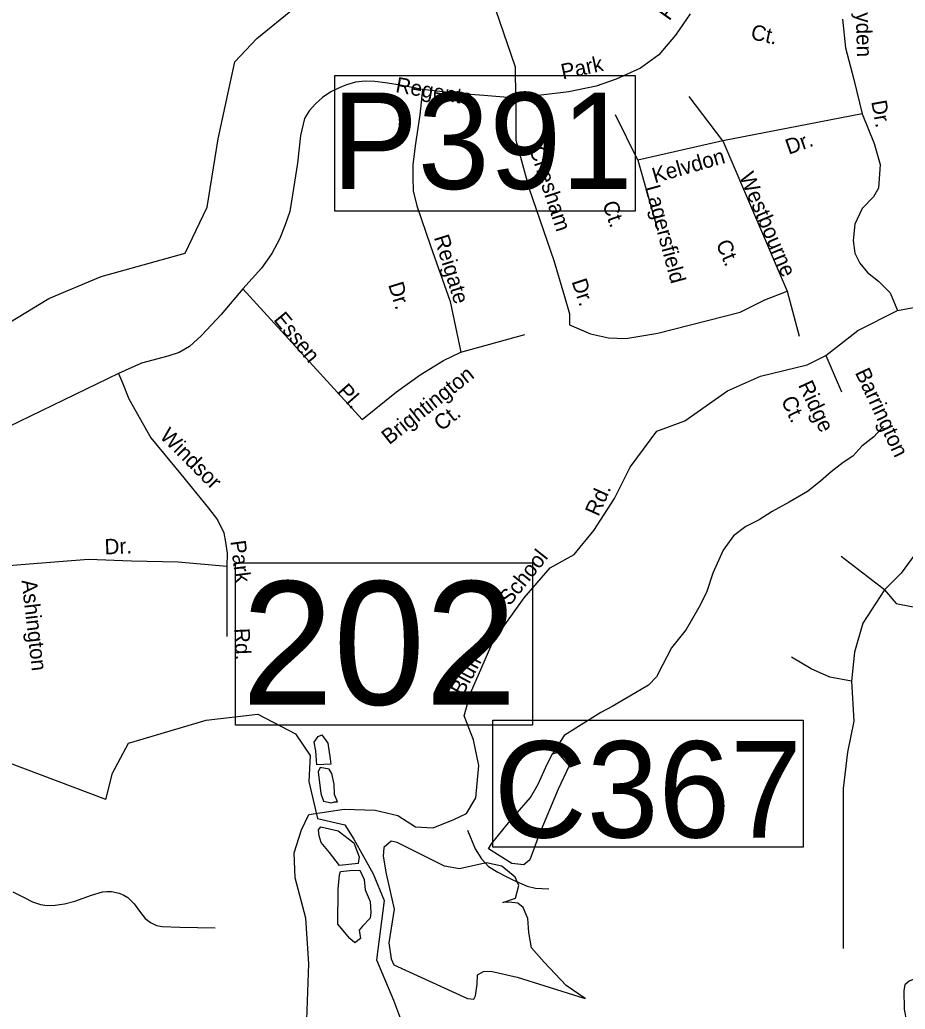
# Model space of a CAD drawing. Extents: x 1551653 to 1702041, y 811336 to 920032.
# Drawn here: x 1667009 to 1670778, y 862007 to 866216 of the extents above; entities that cross this region are included whole.
import ezdxf

# ---------------------------------------------------------------- set-up
doc = ezdxf.new("R2010")
doc.units = 0
for name, color, linetype in [('Old_Level_10', 7, 'Continuous'), ('Old_Level_31', 7, 'Continuous'), ('Old_Level_35', 7, 'Continuous'), ('Old_Level_4', 7, 'Continuous'), ('Old_Level_59', 7, 'Continuous'), ('Old_Level_62', 7, 'Continuous')]:
    doc.layers.add(name, color=color, linetype=linetype)

msp = doc.modelspace()

# ---------------------------------------------------------------- linework, layer by layer
at = {"layer": 'Old_Level_31'}
for points in [[(1668350.839, 865980.007), (1669627.715, 865980.007), (1669627.715, 865401.948), (1668350.839, 865401.948), (1668350.839, 865980.007)], [(1669021.989, 863236.999), (1670343.283, 863236.999), (1670343.283, 862695.802), (1669021.989, 862695.802), (1669021.989, 863236.999)]]:
    msp.add_lwpolyline(points, dxfattribs=at)
at = {"layer": 'Old_Level_35'}
for p, q in [((1670001.939, 865701.595), (1669858.285, 865889.525)), ((1670593.936, 865816.244), (1670001.939, 865701.595)), ((1669639.102, 865618.793), (1669545.082, 865812.107)), ((1670001.939, 865701.595), (1669639.102, 865618.793)), ((1669639.102, 865618.793), (1669725.037, 865319.43)), ((1667957.979, 865072.184), (1668466.514, 864515.242)), ((1668886.371, 864801.785), (1669158.786, 864878.108)), ((1670439.949, 864788.132), (1670506.117, 864633.622)), ((1667429.596, 864711.349), (1666857.886, 864434.508)), ((1670690.055, 863791.177), (1670504.781, 863932.443)), ((1667889.932, 863890.158), (1667889.932, 863592.389))]:
    msp.add_line(p, q, dxfattribs=at)
for points in [[(1669120.426, 865883.069), (1669119.789, 866015.152), (1668919.596, 866599.32)], [(1669862.094, 866241.41), (1669800.134, 866150.735), (1669728.899, 866067.577), (1669651.727, 866011.148), (1669547.842, 865963.629), (1669461.765, 865933.93), (1669346.006, 865910.17), (1669120.426, 865883.069)], [(1670510.856, 866218.672), (1670523.915, 866096.498), (1670558.926, 865962.74), (1670593.936, 865816.244)], [(1668722.921, 865920.45), (1668629.21, 865937.895), (1668563.83, 865948.798), (1668520.244, 865953.16), (1668478.837, 865955.34), (1668437.43, 865950.979), (1668400.382, 865940.076), (1668378.588, 865931.353), (1668332.823, 865909.547), (1668297.953, 865885.56), (1668267.442, 865859.392), (1668241.291, 865828.863), (1668221.677, 865796.154), (1668204.242, 865724.193), (1668191.166, 865606.439), (1668169.373, 865471.24), (1668158.477, 865401.459), (1668138.862, 865344.763), (1668114.89, 865283.705), (1668082.2, 865222.648), (1668038.614, 865159.409), (1667957.979, 865072.184)], [(1668722.921, 865920.45), (1668712.025, 865811.418), (1668692.411, 865680.58), (1668681.514, 865599.897), (1668681.514, 865545.381), (1668683.693, 865488.685), (1668698.949, 865425.446), (1668757.791, 865255.357), (1668840.605, 865017.668), (1668886.371, 864801.785)], [(1669120.426, 865883.069), (1668984.44, 865894.282), (1668871.115, 865903.005), (1668722.921, 865920.45)], [(1669120.426, 865883.069), (1669120.309, 865704.779), (1669177.599, 865497.773), (1669282.631, 865192.042), (1669327.19, 865039.176), (1669349.469, 864965.928), (1669349.469, 864918.157)], [(1670593.936, 865816.244), (1670645.068, 865689.371), (1670671.483, 865600.623), (1670663.935, 865500.546), (1670643.181, 865462.782), (1670594.125, 865413.686), (1670563.937, 865347.598), (1670556.39, 865277.733), (1670563.937, 865222.974), (1670584.692, 865181.432), (1670616.767, 865141.779), (1670663.936, 865104.014), (1670712.992, 865054.92), (1670745.066, 864979.39)], [(1670001.939, 865701.595), (1670275.261, 865062.473), (1670326.204, 864869.872)], [(1667957.979, 865072.184), (1667866.683, 864961.895), (1667782.985, 864873.495), (1667731.837, 864826.968), (1667687.663, 864801.379), (1667638.84, 864785.094), (1667527.244, 864754.852), (1667429.596, 864711.349)], [(1669349.469, 864918.157), (1669438.587, 864879.941), (1669514.973, 864864.017), (1669588.178, 864860.833), (1669725.037, 864883.126), (1670075.264, 864971.837), (1670180.923, 865024.708), (1670275.261, 865062.473)], [(1670439.949, 864788.132), (1670575.362, 864894.821), (1670745.066, 864979.39), (1670835.626, 864996.356), (1670950.319, 864991.942), (1671042.956, 864965.454)], [(1671042.956, 864965.454), (1670967.964, 864815.358), (1670950.319, 864678.507), (1670972.375, 864462.192), (1670985.609, 864298.853), (1670967.964, 864197.318), (1670915.029, 864073.71), (1670760.635, 863861.81), (1670690.055, 863791.177)], [(1668239.412, 862835.741), (1668389.395, 862857.815), (1668521.733, 862853.399), (1668618.781, 862831.327), (1668693.773, 862782.766), (1668768.764, 862778.352), (1668856.989, 862813.669), (1668909.925, 862840.156), (1668949.626, 862906.375), (1668962.86, 863043.227), (1668940.804, 863153.591), (1668901.102, 863255.126), (1668927.57, 863352.247), (1669024.618, 863572.976), (1669156.661, 863756.516), (1669266.943, 863884.539), (1669368.402, 863941.928), (1669452.216, 864043.464), (1669540.442, 864180.315), (1669606.61, 864312.753), (1669720.912, 864465.868), (1669840.016, 864510.014), (1670020.878, 864638.037), (1670162.039, 864699.841), (1670360.546, 864748.401), (1670439.949, 864788.132)], [(1668466.514, 864515.242), (1668612.985, 864633.884), (1668712.957, 864706), (1668812.928, 864766.484), (1668886.371, 864801.785)], [(1667429.596, 864711.349), (1667445.871, 864671.802), (1667473.77, 864603.641), (1667566.767, 864438.473), (1667694.638, 864282.609), (1667813.209, 864138.377), (1667850.408, 864089.525), (1667878.308, 864033.692), (1667885.282, 863994.145), (1667892.257, 863947.619), (1667889.932, 863890.158)], [(1667889.932, 863890.158), (1667683.014, 863908.769), (1667485.395, 863913.421), (1667301.726, 863920.4), (1667049.464, 863899.782), (1666908.301, 863889.693)], [(1670690.055, 863791.177), (1670597.418, 863649.91), (1670562.128, 863526.302), (1670548.894, 863402.695)], [(1670690.055, 863791.177), (1670738.578, 863733.787), (1670804.748, 863720.543), (1670923.852, 863707.3), (1671025.311, 863680.813), (1671184.116, 863623.423)], [(1670548.894, 863402.695), (1670456.258, 863420.353), (1670376.855, 863455.669), (1670293.04, 863504.23)], [(1670548.894, 863402.695), (1670558.378, 863232.52), (1670531.91, 863100.083), (1670514.264, 862945.573), (1670514.264, 862265.728)], [(1668226.178, 861842.462), (1668239.412, 862200.043), (1668226.178, 862394.284), (1668182.066, 862566.452), (1668177.654, 862672.402), (1668208.533, 862769.522), (1668239.412, 862835.741)], [(1668915.163, 862768.373), (1668947.663, 862689.676), (1668974.763, 862647.074), (1669004.162, 862614.476), (1669043.664, 862589.676), (1669073.362, 862575.077), (1669111.062, 862556.274), (1669168.562, 862531.074), (1669204.362, 862522.377), (1669260.363, 862519.174)], [(1666980.16, 862506.893), (1667027.499, 862482.92), (1667063.942, 862464.371), (1667097.712, 862452.277), (1667125.645, 862448.107), (1667159.697, 862449.82), (1667199.634, 862455.611), (1667243.696, 862467.323), (1667313.853, 862492.911), (1667361.96, 862506.743), (1667379.601, 862508.383), (1667400.005, 862507.97), (1667431.865, 862500.319), (1667451.707, 862492.11), (1667469.716, 862482.14), (1667495.598, 862456.001), (1667523.239, 862417.819), (1667543.157, 862393.603), (1667565.008, 862375.749), (1667590.969, 862363.416), (1667614.899, 862359.328), (1667690.887, 862356.782), (1667840.709, 862353.938)]]:
    msp.add_lwpolyline(points, dxfattribs=at)
at = {"layer": 'Old_Level_4'}
msp.add_line((1668372.443, 862804.418), (1668372.443, 862804.418), dxfattribs=at)
msp.add_lwpolyline([(1667926.825, 863906.672), (1669191.701, 863906.672), (1669191.701, 863216.133), (1667926.825, 863216.133), (1667926.825, 863906.672)], dxfattribs=at)
at = {"layer": 'Old_Level_59'}
for points in [[(1667807.012, 865419.037), (1667853.387, 865709.371), (1667925.174, 866037.013), (1668018.165, 866136.873), (1668178.586, 866267.882), (1668452.048, 866256.786), (1669061.797, 866256.786), (1669463.375, 866289.032), (1669573.458, 866366.015)], [(1665665.345, 863671.071), (1665989.43, 864268.49), (1666335.353, 864655.321), (1666520.413, 864753.336), (1666863.362, 864867.857), (1667133.329, 865031.19), (1667355.056, 865123.659), (1667713.513, 865223.525), (1667807.012, 865419.037)], [(1667375.38, 862898.962), (1666958.404, 863057.247), (1666687.785, 863159.824), (1665997.427, 863575.722), (1665665.345, 863671.071)], [(1667375.38, 862898.962), (1667403.537, 863011.691), (1667471.584, 863138.512), (1667802.431, 863237.15), (1668022.419, 863262.095), (1668182.553, 863178.437), (1668245.907, 863086.845), (1668238.867, 862976.464), (1668276.41, 862819.112), (1668392.436, 862791.705), (1668431.532, 862730.308), (1668512.812, 862582.859), (1668559.741, 862470.13), (1668526.891, 862216.489), (1668599.63, 862045.046), (1668677.062, 861840.724)]]:
    msp.add_lwpolyline(points, dxfattribs=at)
at = {"layer": 'Old_Level_62'}
for points in [[(1670685.841, 864488.101), (1670643.497, 864442.169), (1670593.26, 864402.184), (1670555.12, 864360.251), (1670513.084, 864332.364), (1670462.846, 864293.199), (1670416.607, 864253.111), (1670362.473, 864209.948), (1670284.041, 864163.914), (1670211.965, 864124.339), (1670155.576, 864088.557), (1670099.699, 864060.977), (1670047.308, 864020.992), (1670002.915, 863959.477), (1669958.623, 863861.974), (1669932.069, 863779.543), (1669899.876, 863716.285), (1669845.332, 863622.166), (1669783.099, 863544.656), (1669744.549, 863470.735), (1669718.507, 863421.215), (1669684.486, 863385.012), (1669630.455, 863353.229), (1669529.817, 863295.543), (1669481.63, 863269.398), (1669326.006, 863171.337), (1669276.731, 863093.835)], [(1668274.064, 863046.919), (1668269.371, 863105.633), (1668262.332, 863143.209), (1668278.756, 863166.694), (1668295.182, 863173.74), (1668320.992, 863138.512), (1668330.379, 863072.754), (1668332.724, 863049.268), (1668274.064, 863046.919)], [(1669297.849, 863098.533), (1669347.124, 863042.168), (1669300.195, 862943.53), (1669220.416, 862750.95), (1669180.527, 862642.918), (1669154.717, 862621.781), (1669103.095, 862626.478), (1669004.545, 862689.888), (1669016.277, 862711.025), (1669089.016, 862800.269), (1669182.874, 862908.302), (1669215.724, 862964.666), (1669253.266, 863049.214), (1669276.731, 863093.835), (1669297.849, 863098.533)], [(1668360.882, 862889.568), (1668349.15, 862920.099), (1668346.803, 862964.721), (1668337.418, 863009.343), (1668325.685, 863028.132), (1668288.143, 863035.177), (1668278.756, 863016.389), (1668290.489, 862924.796), (1668302.221, 862891.916), (1668335.071, 862884.871), (1668349.15, 862889.568), (1668360.882, 862889.568)], [(1668289.9, 862782.484), (1668364.986, 862766.045), (1668430.687, 862714.377), (1668454.151, 862655.664), (1668449.458, 862627.481), (1668369.68, 862618.087), (1668327.444, 862674.452), (1668292.247, 862716.726), (1668282.861, 862744.908), (1668280.515, 862770.741), (1668289.9, 862782.484)], [(1669065.575, 862460.694), (1669119.543, 862479.482), (1669133.622, 862533.499), (1669117.196, 862568.726), (1669060.882, 862615.697), (1668995.182, 862629.788), (1668950.6, 862620.394), (1668880.207, 862603.954), (1668816.853, 862615.697), (1668732.382, 862657.97), (1668615.06, 862716.684), (1668589.249, 862721.38), (1668558.745, 862695.547), (1668556.398, 862657.97), (1668568.131, 862582.818), (1668603.327, 862432.511), (1668579.863, 862289.251), (1668589.249, 862221.144), (1668600.981, 862195.31), (1668915.403, 862052.049), (1668941.214, 862049.701), (1668948.253, 862063.792), (1668955.293, 862113.111), (1668957.639, 862153.037), (1668983.45, 862167.128), (1669013.953, 862169.476), (1669126.582, 862143.642), (1669243.904, 862106.066), (1669415.193, 862052.049), (1669335.415, 862108.414), (1669241.557, 862207.052), (1669187.59, 862268.114), (1669175.858, 862333.873), (1669171.164, 862392.587), (1669152.393, 862439.557), (1669128.928, 862458.345), (1669091.386, 862463.043), (1669065.575, 862460.694)], [(1668456.497, 862599.299), (1668475.269, 862559.374), (1668479.962, 862514.752), (1668501.08, 862465.433), (1668503.426, 862418.462), (1668501.08, 862394.977), (1668468.229, 862359.749), (1668454.151, 862343.309), (1668458.844, 862308.081), (1668435.379, 862289.293), (1668414.261, 862308.081), (1668362.64, 862369.143), (1668364.986, 862517.1), (1668369.68, 862578.162), (1668374.372, 862592.253), (1668414.261, 862596.951), (1668456.497, 862599.299)], [(1670837.887, 862136.256), (1670818.304, 862136.666), (1670794.313, 862126.516), (1670776.371, 862110.522), (1670772.27, 862086.736), (1670773.808, 862007.073), (1670783.445, 861952.734)]]:
    msp.add_lwpolyline(points, dxfattribs=at)

# ---------------------------------------------------------------- texts
at = {"layer": 'Old_Level_10'}
for s, height, rotation, p in [('Croyden', 65.6167, 271.638244, (1670563.2, 866388.622)), ('Rd.', 65.6167, 54.442606, (1669773.658, 866209.109)), ('Ct.', 65.6167, 347.543953, (1670116.701, 866134.733)), ('Park', 65.6167, 12.042669, (1669320.231, 865962.422)), ('Regents', 65.6167, 350.020803, (1668605.721, 865908.955)), ('Dr.', 65.6167, 280.196706, (1670632.771, 865868.723)), ('Dr.', 65.6167, 19.524006, (1670281.909, 865642.052)), ('Chesham', 65.6167, 288.273311, (1669177.022, 865667.092)), ('Kelvdon', 65.6167, 16.059125, (1669711.423, 865520.427)), ('Westbourne', 65.6167, 293.036806, (1670070.293, 865551.512)), ('Lagersfield', 65.61666, 285.190953, (1669669.495, 865503.754)), ('Ct.', 65.6167, 289.099656, (1669487.931, 865433.324)), ('Reigate', 65.6167, 287.261461, (1668770.942, 865290.849)), ('Ct.', 65.6167, 293.036806, (1669970.598, 865264.874)), ('Dr.', 65.6167, 287.261461, (1668576.512, 865089.762)), ('Dr.', 65.6167, 288.273311, (1669357.141, 865103.086)), ('Essen', 65.6167, 309.347403, (1668086.541, 864939.947)), ('Brightington', 65.61666, 38.348967, (1668581.452, 864406.073)), ('Barrington', 65.6167, 295.099328, (1670562.783, 864715.875)), ('Ridge', 65.6167, 295.099328, (1670320.715, 864662.613)), ('Pl.', 65.6167, 311.616928, (1668356.044, 864632.602)), ('Ct.', 65.6167, 295.099328, (1670247.722, 864597.784)), ('Ct.', 65.6167, 38.449894, (1668803.977, 864463.709)), ('Windsor', 65.6167, 315.050317, (1667601.096, 864440.966)), ('Rd.', 65.6167, 65.758514, (1669471.959, 864100.058)), ('Dr.', 65.6167, 2.218353, (1667371.147, 863941.751)), ('Park', 65.6167, 277.473472, (1667905.138, 863998.045)), ('School', 65.6167, 51.445728, (1669093.958, 863719.864)), ('Ashington', 65.6167, 276.614022, (1667016.49, 863831.133)), ('Rd.', 65.6167, 272.459978, (1667922.09, 863627.256)), ('Bluff', 65.6167, 61.804742, (1668894.885, 863336.388))]:
    msp.add_text(s, height=height, rotation=rotation, dxfattribs=at).set_placement(p)
at = {"layer": 'Old_Level_31'}
for s, p in [('P391', (1668337.464, 865496.759)), ('C367', (1669026.778, 862737.324))]:
    msp.add_text(s, height=410.1042, dxfattribs=at).set_placement(p)
at = {"layer": 'Old_Level_4'}
msp.add_text('202', height=524.9323, dxfattribs=at).set_placement((1667953.466, 863302.628))

doc.saveas('drawing.dxf')
